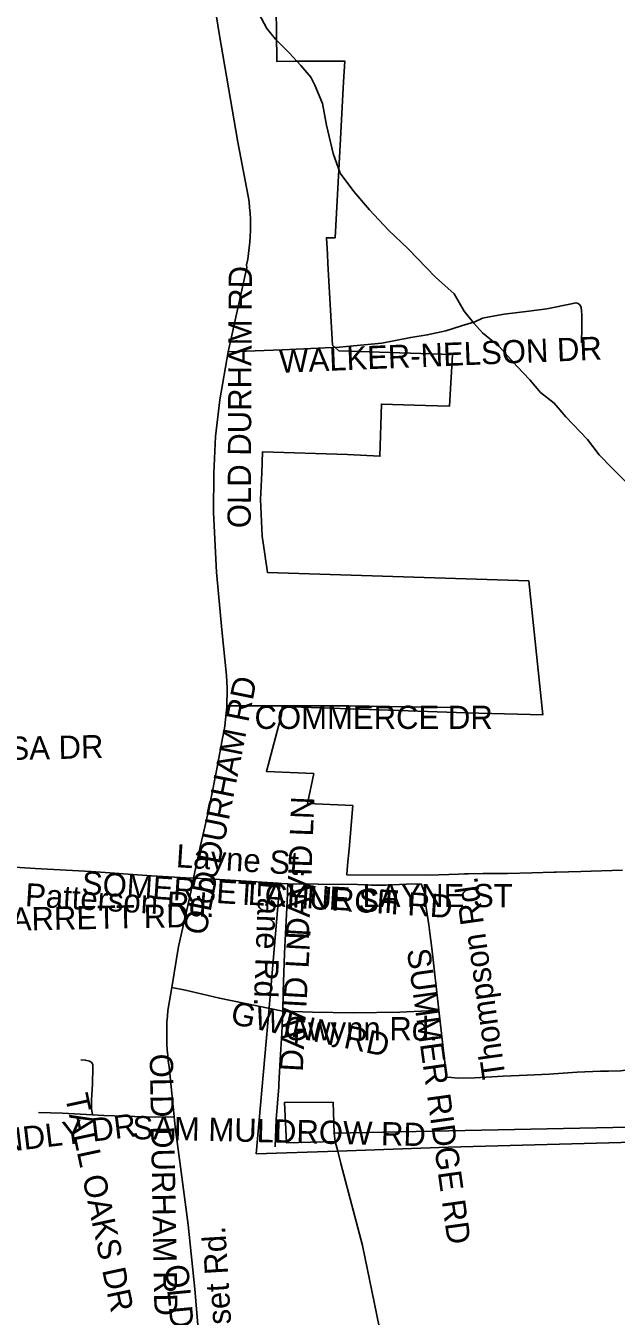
# Model space of a CAD drawing. Extents: x 1950930 to 2061844, y 904556 to 1017002.
# Drawn here: x 2005341 to 2007754, y 945655 to 950934 of the extents above; entities that cross this region are included whole.
import ezdxf

# ---------------------------------------------------------------- set-up
doc = ezdxf.new("R2010")
doc.units = 0
for name, color, linetype in [('Exist Boundary Political City Limit New', 7, 'Continuous'), ('Exist Hydrographic Misc Water Feature', 7, 'Continuous'), ('Exist Road Non-System Type 51', 7, 'Continuous'), ('Exist Road Non-System Type 51 Label', 7, 'Continuous'), ('Exist Utilities Electrical Transmission Line', 7, 'Continuous'), ('Map Preparation Boundary City Limit Buffer Line', 7, 'Continuous')]:
    doc.layers.add(name, color=color, linetype=linetype)

msp = doc.modelspace()

# ---------------------------------------------------------------- linework, layer by layer
at = {"layer": 'Exist Boundary Political City Limit New'}
msp.add_lwpolyline([(2006362.2, 951113.2), (2006366.8, 950795.3), (2006366.9, 950788.8), (2006440.6, 950789.1), (2006582.5, 950789.6), (2006644.5, 950789.9), (2006639.9, 950705.1), (2006627.1, 950472.4), (2006604.9, 950066.9), (2006569.5, 950067.4), (2006573.4, 950000), (2006575.5, 949962.1), (2006594.5, 949628.4), (2006619.1, 949605.8), (2006620.9, 949604.1), (2006869.6, 949596.4), (2007084.9, 949589.7), (2007072.8, 949378.3), (2006974.4, 949381.4), (2006794.2, 949387), (2006788.6, 949173.1), (2006656, 949180.7), (2006309, 949191.5), (2006305, 949104.9), (2006300.1, 948996.5), (2006306.4, 948846.6), (2006317.4, 948772.4), (2006328.4, 948698.2), (2007396.8, 948663.2), (2007454, 948115.4), (2007402.9, 948116.9), (2007140.9, 948124.1), (2006388.9, 948149.1), (2006385.9, 948115.2), (2006324.6, 947883.9), (2006517.5, 947874.9), (2006492.4, 947752.6), (2006677.2, 947744), (2006661.9, 947565.7), (2006656, 947500), (2006652.5, 947461.2), (2006989.8, 947459.9), (2007109.4, 947463.9), (2007133.5, 947464.7), (2007149.4, 947465.2), (2007209.2, 947466.9), (2007309.4, 947466.8), (2007409.2, 947469.5), (2007500, 947472), (2007509.2, 947472.2), (2007609.1, 947475), (2007779.1, 947479.6)], dxfattribs=at)
at = {"layer": 'Exist Hydrographic Misc Water Feature'}
msp.add_lwpolyline([(2007792.5, 949070.5), (2007736.6, 949126.5), (2007684.5, 949178.5), (2007636.6, 949242.5), (2007548.6, 949334.5), (2007500.5, 949390.7), (2007444.3, 949434.5), (2007400.4, 949486.6), (2007348.4, 949542.5), (2007276.2, 949622.4), (2007208.1, 949678.3), (2007172.2, 949718.4), (2007132.2, 949766.2), (2007092, 949838.2), (2007016, 949906.4), (2006904.2, 950022.3), (2006824, 950098.1), (2006746, 950182.1), (2006681.9, 950255.9), (2006625.7, 950331.9), (2006597.8, 950411.9), (2006569.7, 950528), (2006553.8, 950616), (2006521.6, 950692.1), (2006505.5, 950724), (2006465.5, 950772), (2006417.7, 950823.9), (2006361.4, 950879.9), (2006325.6, 950923.9), (2006293.3, 950984)], dxfattribs=at)
at = {"layer": 'Exist Road Non-System Type 51'}
msp.add_line((2006162.2, 948152.8), (2006364.9, 948152.8), dxfattribs=at)
for points in [[(2006096.5, 951125.1), (2006131.4, 950902.6), (2006168.8, 950680.5), (2006208.2, 950458.8), (2006250.2, 950237.5), (2006253.4, 950214.1), (2006255.8, 950190.7), (2006257.6, 950167.2), (2006258.8, 950143.7), (2006259.2, 950120.1), (2006258.9, 950096.5), (2006258, 950073), (2006256.4, 950049.5), (2006254.2, 950026), (2006251.2, 950002.6), (2006247.8, 949979.3), (2006243.5, 949956.1), (2006244.2, 949945.1), (2006168.2, 949600.8)], [(2006593.8, 949618.4), (2006623, 949619.9), (2006680.9, 949625.1), (2006795.6, 949635.7), (2006914.2, 949659.4), (2006981.4, 949669.9), (2007057.9, 949685.8), (2007121.1, 949706.8), (2007176.5, 949723.9), (2007207.4, 949738.4), (2007243, 949745.1), (2007295.8, 949754.2), (2007397.1, 949767.4), (2007471, 949776.7), (2007571.6, 949796.9), (2007589.4, 949800.3), (2007598.8, 949798.1), (2007606, 949792.1), (2007610.4, 949782.6), (2007612.6, 949768.9), (2007614.2, 949751.8), (2007614.2, 949698.2), (2007611.5, 949637.4)], [(2006168.2, 949600.8), (2006388.4, 949608), (2006593.8, 949618.4)], [(2006168.2, 949600.8), (2006133.5, 949403.7), (2006116.2, 949254.4), (2006109.2, 949104.3), (2006107.8, 948943.1), (2006120.1, 948699.4), (2006141.5, 948463), (2006160.8, 948276), (2006162.4, 948250.3), (2006163.4, 948224.6), (2006163.6, 948198.8), (2006163.2, 948173.1), (2006162, 948147.4), (2006160.1, 948121.7), (2006157.5, 948096.1), (2006154.2, 948070.5), (2006150.2, 948045.1), (2006145.5, 948019.7), (2006124.8, 947908), (2006102.6, 947796.6), (2006078.8, 947685.5), (2006053.2, 947574.8), (2006026.9, 947446.9)], [(2006364.9, 948152.8), (2006399.1, 948152.8), (2006661.6, 948152.8), (2007077, 948144.8)], [(2005156.8, 947502.8), (2005220.8, 947499.1), (2005254.2, 947495.4), (2005378.8, 947486.6), (2005607.6, 947474), (2005854.8, 947456.2), (2005994.6, 947448.5), (2006026.9, 947446.9)], [(2006026.9, 947446.9), (2006015.2, 947390.5), (2006002.9, 947335.4), (2005965, 947167.9), (2005937.2, 946999.9)], [(2006026.9, 947446.9), (2006111.2, 947442.9), (2006371.8, 947426.8), (2006384.9, 947425.6), (2006411.9, 947424.1)], [(2006411.9, 947424.1), (2006411, 947396.8), (2006411, 947383.1), (2006406, 947298.6), (2006401.9, 947219.6), (2006398.4, 947140.5), (2006395.5, 947061.4), (2006393.1, 946982.2), (2006391.4, 946903.1)], [(2006411.9, 947424.1), (2006536.2, 947423), (2006696.2, 947421.9), (2006753.2, 947419.2), (2006812.8, 947419.2), (2006897.5, 947423), (2006956.2, 947423.8)], [(2006956.2, 947423.8), (2006970.5, 947388.5), (2006976.5, 947336), (2006988.5, 947256.4), (2006992.8, 947223.6), (2007000.9, 947161.5), (2007019.2, 946991.6), (2007028.4, 946906.6)], [(2005937.2, 946999.9), (2005921.6, 946905.6), (2005919.5, 946882.7), (2005918, 946859.7), (2005917.1, 946836.7), (2005916.8, 946813.7), (2005916.9, 946790.7), (2005917.8, 946767.6), (2005919, 946744.7), (2005920.9, 946721.7), (2005923.4, 946698.8), (2005926.5, 946676), (2005934.4, 946594.3), (2005947, 946470.8)], [(2005937.2, 946999.9), (2005993.2, 946988.6), (2006132.2, 946955.8), (2006391.4, 946903.1)], [(2006391.4, 946903.1), (2006386.8, 946813.1), (2006380.8, 946703.5), (2006375.4, 946604.6), (2006374.8, 946593.9), (2006364.2, 946460.4), (2006360.5, 946347.9)], [(2006391.4, 946903.1), (2006513.1, 946899.1), (2006680, 946896.2), (2006869.5, 946899.1), (2006984.8, 946903.9), (2007028.4, 946906.6)], [(2007028.4, 946906.6), (2007059.9, 946633.1), (2007080.9, 946631.1)], [(2005614, 946478.8), (2005609.2, 946504.9), (2005610.1, 946539.1), (2005613.8, 946605.8), (2005615.5, 946673.3), (2005614.6, 946684.1), (2005611.4, 946692.9), (2005601.5, 946699.1), (2005583.6, 946703.3), (2005565.9, 946703.7)], [(2007080.9, 946631.1), (2007108.5, 946628.4), (2007176.8, 946630.4), (2007292.2, 946637.4), (2007390.6, 946641.5), (2007480, 946645.5), (2007594.5, 946653.5), (2007689.9, 946657.6), (2007722.6, 946657.9), (2007772.2, 946658.6), (2007793.4, 946661.6), (2007856, 946658.9), (2008766.6, 946676.5)], [(2005614, 946478.8), (2005490.4, 946486), (2005392.2, 946488.9)], [(2005947, 946470.8), (2005869.4, 946469.8), (2005660.5, 946476.1), (2005614, 946478.8)], [(2005947, 946470.8), (2005951.2, 946428.2), (2005975.8, 946245.3), (2006005, 946028.8), (2006031.2, 945765.7), (2006060.4, 945424.2), (2006062.2, 945400.7), (2006063.2, 945377.1), (2006063.6, 945353.5), (2006063.1, 945329.9), (2006061.8, 945306.3), (2006059.8, 945282.8), (2006056.9, 945259.4), (2006053.2, 945236), (2006048.9, 945212.8), (2006043.8, 945189.8), (2006037.8, 945166.9), (2006031.2, 945144.3), (2005957.8, 944942.8), (2005858.8, 944713.6), (2005745.6, 944482)]]:
    msp.add_lwpolyline(points, dxfattribs=at)
at = {"layer": 'Exist Utilities Electrical Transmission Line'}
for p, q in [((2006600.9, 946404.3), (2008680.4, 946445.2)), ((2006604.8, 946370.2), (2006600.9, 946404.3)), ((2006616.9, 946330.2), (2006604.8, 946370.2))]:
    msp.add_line(p, q, dxfattribs=at)
for points in [[(2006335, 946916.3), (2006378.2, 947410.2), (2006294.2, 947418.1)], [(2006616.9, 946330.2), (2006282.8, 946320.1), (2006335, 946916.3)], [(2006604.8, 946370.2), (2006406.8, 946364.1), (2006398.6, 946530.1), (2006596.7, 946530.2), (2006600.9, 946404.3)], [(2006616.9, 946330.2), (2007068.8, 946346.6), (2008076.4, 946373.4)], [(2006616.9, 946330.2), (2006628.9, 946280.3), (2006717, 945944.4), (2007028.4, 944427.3)]]:
    msp.add_lwpolyline(points, dxfattribs=at)
at = {"layer": 'Map Preparation Boundary City Limit Buffer Line'}
msp.add_lwpolyline([(2006362.2, 951113.2), (2006366.8, 950795.3), (2006366.9, 950788.8), (2006440.6, 950789.1), (2006582.5, 950789.6), (2006644.5, 950789.9), (2006639.9, 950705.1), (2006627.1, 950472.4), (2006604.9, 950066.9), (2006569.5, 950067.4), (2006573.4, 950000), (2006575.5, 949962.1), (2006594.5, 949628.4), (2006619.1, 949605.8), (2006620.9, 949604.1), (2006869.6, 949596.4), (2007084.9, 949589.7), (2007072.8, 949378.3), (2006974.4, 949381.4), (2006794.2, 949387), (2006788.6, 949173.1), (2006656, 949180.7), (2006309, 949191.5), (2006305, 949104.9), (2006300.1, 948996.5), (2006306.4, 948846.6), (2006317.4, 948772.4), (2006328.4, 948698.2), (2007396.8, 948663.2), (2007454, 948115.4), (2007402.9, 948116.9), (2007140.9, 948124.1), (2006388.9, 948149.1), (2006385.9, 948115.2), (2006324.6, 947883.9), (2006517.5, 947874.9), (2006492.4, 947752.6), (2006677.2, 947744), (2006661.9, 947565.7), (2006656, 947500), (2006652.5, 947461.2), (2006989.8, 947459.9), (2007109.4, 947463.9), (2007133.5, 947464.7), (2007149.4, 947465.2), (2007209.2, 947466.9), (2007309.4, 947466.8), (2007409.2, 947469.5), (2007500, 947472), (2007509.2, 947472.2), (2007609.1, 947475), (2007779.1, 947479.6)], dxfattribs=at)

# ---------------------------------------------------------------- texts
at = {"layer": 'Exist Road Non-System Type 51 Label'}
for s, rotation, p in [('  OLD DURHAM RD', 89.7265, (2006259.8, 948808.2)), ('  WALKER-NELSON DR', 2.3628, (2006307.7, 949511.5)), ('  OLD DURHAM RD', 78.7115, (2006062.4, 947140.6)), ('  OLD DURHAM RD', 78.7115, (2006062.4, 947140.6)), ('  MIMOSA DR', 1.1871, (2004854.7, 947921.9)), ('  DAVID LN', 87.7676, (2006495.2, 947123.1)), ('  DAVID LN', 87.7676, (2006495.2, 947123.1)), ('Layne St.', 356.3612, (2005952.9, 947492.2)), ('  SOMERSET CHURCH RD', 356.3177, (2005497.3, 947385.8)), ('Thompson Rd.', 98.0174, (2007302, 946632.5)), ('Patterson Rd.', 356.6349, (2005336.3, 947332.5)), ('  LAYNE ST', 356.6139, (2006176.3, 947342.9)), ('  LAYNE ST', 356.6139, (2006176.3, 947342.9)), ('Lane Rd.', 267.8839, (2006292, 947439.3)), ('  LAYNE ST', 359.9523, (2006646.4, 947329)), ('  JESSE BARRETT RD', 1.1822, (2004687.5, 947219.7)), ('  DAVID LN', 86.7959, (2006468.7, 946583.3)), ('  DAVID LN', 86.7959, (2006468.7, 946583.3)), ('  SUMMER RIDGE RD', 277.9297, (2006888.3, 947223.4)), ('  GWINN RD', 347.9967, (2006104.4, 946867.1)), ('  OLD DURHAM RD', 271.0396, (2005845.9, 946799)), ('  TALL OAKS DR', 282.0511, (2005485.7, 946624.7)), ('  TALL OAKS DR', 282.0511, (2005485.7, 946624.7)), ('  FRIENDLY DR', 6.8284, (2004885.7, 946281.9)), ('  SAM MULDROW RD', 358.6046, (2005705, 946381.6)), ('Summerset Rd.', 93.5491, (2006210.2, 945144.4)), ('  OLD DURHAM RD', 275.4248, (2005902.6, 945933))]:
    msp.add_text(s, height=95, rotation=rotation, dxfattribs=at).set_placement(p)
for s, p in [('  COMMERCE DR', (2006205.1, 948057.8)), ('Gwynn Rd.', (2006396.2, 946784.1))]:
    msp.add_text(s, height=95, dxfattribs=at).set_placement(p)

doc.saveas('drawing.dxf')
